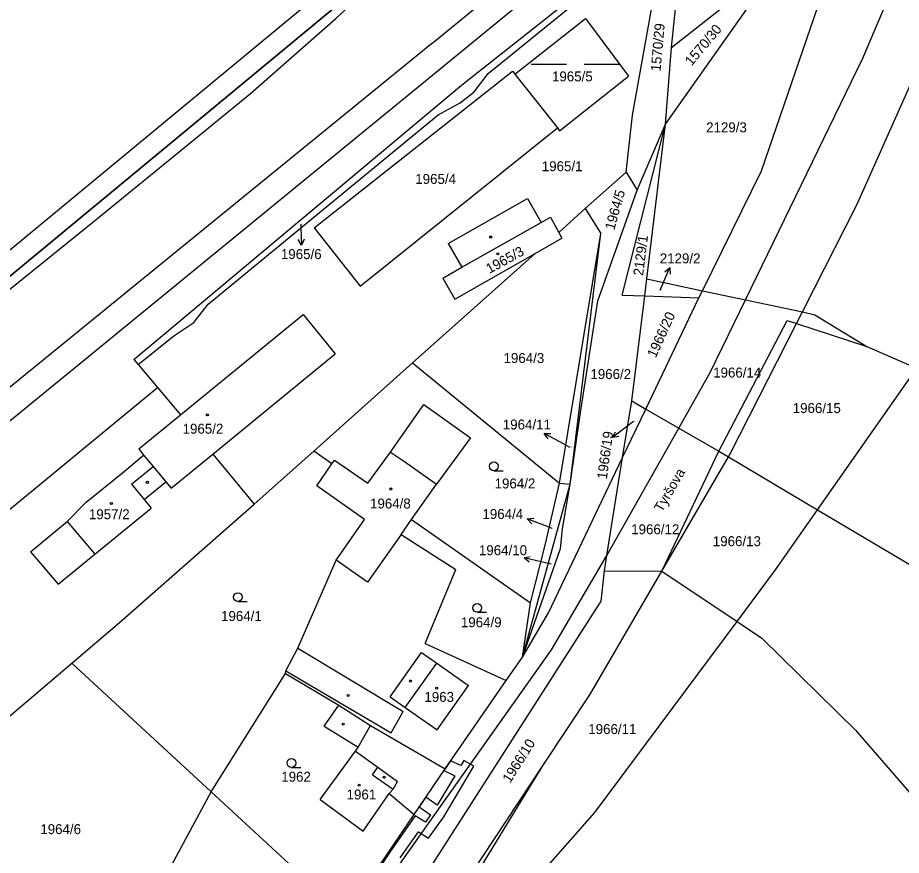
# Model space of a CAD drawing. Extents: x -785744 to -782822, y -1067550 to -1063910.
# Drawn here: x -783164.6 to -783013.6, y -1064384.3 to -1064241.1 of the extents above; entities that cross this region are included whole.
import ezdxf

# ---------------------------------------------------------------- set-up
doc = ezdxf.new("R2010")
doc.units = 0
for name, color, linetype in [('Hranice parcel', 7, 'Continuous'), ('Parcelní čísla', 7, 'Continuous'), ('Pop_ČP_popisy', 7, 'Continuous'), ('Poz_předměty', 7, 'Continuous'), ('Vnitřní kresba', 7, 'Continuous'), ('Věcná břemena k části', 7, 'Continuous'), ('Značky budov', 7, 'Continuous'), ('Značky kultur', 7, 'Continuous')]:
    doc.layers.add(name, color=color, linetype=linetype)

msp = doc.modelspace()

# ---------------------------------------------------------------- linework, layer by layer
at = {"layer": 'Hranice parcel'}
for p, q in [((-783084.21, -1064250.65), (-783060.86, -1064231.66)), ((-783086.58, -1064253.81), (-783084.21, -1064250.65)), ((-783088.99, -1064255.7), (-783086.58, -1064253.81)), ((-783092.74, -1064257.74), (-783088.99, -1064255.7)), ((-783132.02, -1064290.07), (-783092.74, -1064257.74)), ((-783134.46, -1064293.22), (-783132.02, -1064290.07)), ((-783137.88, -1064295.49), (-783134.46, -1064293.22)), ((-783143.97, -1064300.4), (-783137.88, -1064295.49)), ((-783144.69, -1064299.55), (-783143.97, -1064300.4)), ((-783143.97, -1064300.4), (-783140.67, -1064304.31)), ((-783100.86, -1064315.38), (-783095.2, -1064307.23)), ((-783095.2, -1064307.23), (-783087.21, -1064312.95)), ((-783087.21, -1064312.95), (-783093.02, -1064320.87)), ((-783110.87, -1064317.38), (-783113.99, -1064315.19)), ((-783104.77, -1064320.7), (-783100.86, -1064315.38)), ((-783113.48, -1064321.11), (-783110.87, -1064317.38)), ((-783110.87, -1064317.38), (-783110.43, -1064316.75)), ((-783110.43, -1064316.75), (-783104.77, -1064320.7)), ((-783105.3, -1064326.91), (-783113.48, -1064321.11)), ((-783110.16, -1064333.86), (-783105.3, -1064326.91)), ((-783099.06, -1064329.45), (-783104.8, -1064337.61)), ((-783104.8, -1064337.61), (-783110.16, -1064333.86))]:
    msp.add_line(p, q, dxfattribs=at)
for points in [[(-783052.88, -1064246.21), (-783050.52, -1064223.51)], [(-783088.74, -1064252.66), (-783061.36, -1064230.95)], [(-783053.88, -1064259.31), (-783035.89, -1064233.8)], [(-783052.88, -1064246.21), (-783036.88, -1064233.57)], [(-783037.53, -1064267.28), (-783026.54, -1064235.26)], [(-783199.61, -1064308.67), (-783113.95, -1064237.8)], [(-783059.53, -1064257.78), (-783056.09, -1064238.41)], [(-783189.51, -1064304.86), (-783110.87, -1064239.79)], [(-783079.63, -1064250.81), (-783067.55, -1064241.25)], [(-783067.55, -1064241.25), (-783060.23, -1064251.15)], [(-783053.88, -1064259.31), (-783052.88, -1064246.21)], [(-783113.94, -1064277.06), (-783080.06, -1064250.26)], [(-783080.06, -1064250.26), (-783079.63, -1064250.81)], [(-783079.63, -1064250.81), (-783072.37, -1064259.98)], [(-783072, -1064260.45), (-783060.23, -1064251.15)], [(-783144.69, -1064299.55), (-783088.74, -1064252.66)], [(-783060.63, -1064267.54), (-783059.53, -1064257.78)], [(-783106.06, -1064287.02), (-783072.37, -1064259.98)], [(-783072.37, -1064259.98), (-783072, -1064260.45)], [(-783061.3, -1064288.55), (-783053.88, -1064259.31)], [(-783058.74, -1064270.59), (-783053.88, -1064259.31)], [(-783057.07, -1064285.77), (-783053.88, -1064259.31)], [(-783067.6, -1064273.77), (-783060.63, -1064267.54)], [(-783060.63, -1064267.54), (-783058.74, -1064270.59)], [(-783047.59, -1064287.79), (-783037.53, -1064267.28)], [(-783065.47, -1064289.52), (-783058.74, -1064270.59)], [(-783091.01, -1064279.7), (-783077.49, -1064272.06)], [(-783077.49, -1064272.06), (-783075.13, -1064276.13)], [(-783072.14, -1064277.82), (-783067.6, -1064273.77)], [(-783067.6, -1064273.77), (-783064.93, -1064278)], [(-783075.13, -1064276.13), (-783073.56, -1064275.2)], [(-783073.56, -1064275.2), (-783072.14, -1064277.82)], [(-783113.94, -1064277.06), (-783106.06, -1064287.02)], [(-783072.14, -1064277.82), (-783071.6, -1064278.82)], [(-783071.99, -1064320.68), (-783064.93, -1064278)], [(-783070.16, -1064320.86), (-783064.93, -1064278)], [(-783091.01, -1064279.7), (-783088.68, -1064283.77)], [(-783076.18, -1064281.43), (-783071.6, -1064278.82)], [(-783097.12, -1064300.13), (-783076.18, -1064281.43)], [(-783089.88, -1064289.23), (-783076.18, -1064281.43)], [(-783091.91, -1064285.63), (-783088.68, -1064283.77)], [(-783091.91, -1064285.63), (-783089.88, -1064289.23)], [(-783057.43, -1064288.69), (-783057.07, -1064285.77)], [(-783057.07, -1064285.77), (-783047.59, -1064287.79)], [(-783061.3, -1064288.55), (-783057.43, -1064288.69)], [(-783059.67, -1064306.62), (-783057.43, -1064288.69)], [(-783057.43, -1064288.69), (-783048.2, -1064289.03)], [(-783048.2, -1064289.03), (-783047.59, -1064287.79)], [(-783047.59, -1064287.79), (-783040.24, -1064289.36)], [(-783068.43, -1064308.63), (-783065.47, -1064289.52)], [(-783057.26, -1064308.01), (-783048.2, -1064289.03)], [(-783040.24, -1064289.36), (-783030.51, -1064291.43)], [(-783136.76, -1064309.03), (-783115.78, -1064291.87)], [(-783115.78, -1064291.87), (-783110.32, -1064298.57)], [(-783030.51, -1064291.43), (-783028.37, -1064291.89)], [(-783028.37, -1064291.89), (-783019.52, -1064297.31)], [(-783044.79, -1064315.21), (-783033.11, -1064292.87)], [(-783033.11, -1064292.87), (-783031.51, -1064293.39)], [(-783031.51, -1064293.39), (-783019.52, -1064297.31)], [(-783019.52, -1064297.31), (-783011.04, -1064301.02)], [(-783131.22, -1064315.72), (-783110.32, -1064298.57)], [(-783113.99, -1064315.19), (-783097.12, -1064300.13)], [(-783097.12, -1064300.13), (-783071.99, -1064320.68)], [(-783027.93, -1064325.23), (-783011.75, -1064302.17)], [(-783170.24, -1064328.63), (-783140.67, -1064304.31)], [(-783140.67, -1064304.31), (-783136.76, -1064309.03)], [(-783061.22, -1064316.31), (-783059.67, -1064306.62)], [(-783059.67, -1064306.62), (-783057.26, -1064308.01)], [(-783061.22, -1064316.31), (-783057.26, -1064308.01)], [(-783057.26, -1064308.01), (-783051.62, -1064311.26)], [(-783143.84, -1064314.83), (-783136.76, -1064309.03)], [(-783070.16, -1064320.86), (-783068.43, -1064308.63)], [(-783051.62, -1064311.26), (-783044.79, -1064315.21)], [(-783146.64, -1064318.92), (-783143.07, -1064315.92)], [(-783143.84, -1064314.83), (-783143.07, -1064315.92)], [(-783143.07, -1064315.92), (-783141.39, -1064317.83)], [(-783138.35, -1064321.56), (-783131.22, -1064315.72)], [(-783131.22, -1064315.72), (-783124.15, -1064324.26)], [(-783124.15, -1064324.26), (-783113.99, -1064315.19)], [(-783054.53, -1064335.7), (-783044.79, -1064315.21)], [(-783044.79, -1064315.21), (-783043.15, -1064316.19)], [(-783073.89, -1064342.85), (-783061.22, -1064316.31)], [(-783063.9, -1064333.04), (-783061.22, -1064316.31)], [(-783043.15, -1064316.19), (-783027.93, -1064325.23)], [(-783152.85, -1064323.92), (-783146.64, -1064318.92)], [(-783145.11, -1064320.86), (-783141.39, -1064317.83)], [(-783142.97, -1064323.48), (-783139.26, -1064320.45)], [(-783139.26, -1064320.45), (-783138.35, -1064321.56)], [(-783074.42, -1064331.05), (-783071.99, -1064320.68)], [(-783071.99, -1064320.68), (-783070.16, -1064320.86)], [(-783145.11, -1064320.86), (-783142.97, -1064323.48)], [(-783097.27, -1064326.9), (-783093.02, -1064320.87)], [(-783078.34, -1064350.41), (-783070.16, -1064320.86)], [(-783071.48, -1064328.51), (-783070.16, -1064320.86)], [(-783142.97, -1064323.48), (-783141.75, -1064324.93)], [(-783156.08, -1064327.22), (-783152.85, -1064323.92)], [(-783151.37, -1064332.82), (-783141.75, -1064324.93)], [(-783147.16, -1064344.5), (-783124.15, -1064324.26)], [(-783035.13, -1064335.48), (-783027.93, -1064325.23)], [(-783027.93, -1064325.23), (-782992.03, -1064346.57)], [(-783162.34, -1064332.42), (-783156.08, -1064327.22)], [(-783099.06, -1064329.45), (-783097.27, -1064326.9)], [(-783097.27, -1064326.9), (-783076.96, -1064341.14)], [(-783099.06, -1064329.45), (-783089.72, -1064335.41)], [(-783071.86, -1064331.87), (-783071.48, -1064328.51)], [(-783076.96, -1064341.14), (-783074.42, -1064331.05)], [(-783162.34, -1064332.42), (-783157.64, -1064337.97)], [(-783078.34, -1064350.41), (-783071.86, -1064331.87)], [(-783157.64, -1064337.97), (-783151.37, -1064332.82)], [(-783116.71, -1064348.86), (-783110.16, -1064333.86)], [(-783064.33, -1064335.64), (-783063.9, -1064333.04)], [(-783094.98, -1064348.08), (-783089.72, -1064335.41)], [(-783066.85, -1064356.83), (-783054.53, -1064335.7)], [(-783064.87, -1064340.87), (-783064.33, -1064335.64)], [(-783064.33, -1064335.64), (-783054.53, -1064335.7)], [(-783054.53, -1064335.7), (-783041.68, -1064344.31)], [(-783041.68, -1064344.31), (-783035.13, -1064335.48)], [(-783116.18, -1064420.93), (-783064.87, -1064340.87)], [(-783078.34, -1064350.41), (-783076.96, -1064341.14)], [(-783078.34, -1064350.41), (-783073.89, -1064342.85)], [(-783155.32, -1064351.45), (-783147.16, -1064344.5)], [(-783065.95, -1064376.99), (-783041.68, -1064344.31)], [(-783041.68, -1064344.31), (-783037.42, -1064347.16)], [(-783037.42, -1064347.16), (-783021.46, -1064362.9)], [(-783118.78, -1064352.76), (-783116.71, -1064348.86)], [(-783094.98, -1064348.08), (-783081.09, -1064354.39)], [(-783081.09, -1064354.39), (-783078.34, -1064350.41)], [(-783177.11, -1064369.97), (-783155.32, -1064351.45)], [(-783155.32, -1064351.45), (-783131.52, -1064373.44)], [(-783131.52, -1064373.44), (-783118.82, -1064353.22)], [(-783118.82, -1064353.22), (-783118.78, -1064352.76)], [(-783118.82, -1064353.22), (-783109.71, -1064358.64)], [(-783091.53, -1064369.48), (-783081.09, -1064354.39)], [(-783074.8, -1064368.88), (-783066.85, -1064356.83)], [(-783112.21, -1064362.22), (-783109.71, -1064358.64)], [(-783109.71, -1064358.64), (-783104.27, -1064362.07)], [(-783112.21, -1064362.22), (-783106.41, -1064365.78)], [(-783104.27, -1064362.07), (-783091.53, -1064369.48)], [(-783021.46, -1064362.9), (-783003.28, -1064383.87)], [(-783106.87, -1064366.47), (-783106.41, -1064365.78)], [(-783112.9, -1064374.76), (-783106.87, -1064366.47)], [(-783099.49, -1064409.3), (-783074.8, -1064368.88)], [(-783096.84, -1064377.33), (-783091.53, -1064369.48)], [(-783142.14, -1064393.2), (-783131.52, -1064373.44)], [(-783131.52, -1064373.44), (-783108.57, -1064394.64)], [(-783112.9, -1064374.76), (-783105.52, -1064380.17)], [(-783105.52, -1064380.17), (-783101.08, -1064373.74)], [(-783101.08, -1064373.74), (-783096.84, -1064377.33)], [(-783108.57, -1064394.64), (-783096.84, -1064377.33)], [(-783096.83, -1064412.03), (-783065.95, -1064376.99)]]:
    msp.add_lwpolyline(points, dxfattribs=at)
at = {"layer": 'Pop_ČP_popisy'}
for p, q in [((-783116.17, -1064277.01), (-783116.09, -1064280.01)), ((-783054.36, -1064286.59), (-783053.19, -1064283.83)), ((-783060.57, -1064311.06), (-783062.94, -1064312.89)), ((-783071.97, -1064313.61), (-783074.6, -1064312.17)), ((-783074.71, -1064327.87), (-783077.51, -1064326.8)), ((-783075.15, -1064334.13), (-783078.07, -1064333.45))]:
    msp.add_line(p, q, dxfattribs=at)
for points in [[(-783116.18, -1064276.43), (-783116.17, -1064277.01)], [(-783115.62, -1064279), (-783116.09, -1064280.01), (-783116.62, -1064279.02)], [(-783054.04, -1064284.55), (-783053.19, -1064283.83), (-783053.12, -1064284.94)], [(-783054.82, -1064287.69), (-783054.36, -1064286.59)], [(-783059.39, -1064310.15), (-783060.57, -1064311.06)], [(-783073.96, -1064313.09), (-783074.6, -1064312.17), (-783073.48, -1064312.21)], [(-783061.85, -1064312.68), (-783062.94, -1064312.89), (-783062.46, -1064311.89)], [(-783070.23, -1064314.56), (-783071.97, -1064313.61)], [(-783076.76, -1064327.63), (-783077.51, -1064326.8), (-783076.4, -1064326.69)], [(-783073.25, -1064328.42), (-783074.71, -1064327.87)], [(-783077.21, -1064334.17), (-783078.07, -1064333.45), (-783076.99, -1064333.19)], [(-783073.45, -1064334.52), (-783075.15, -1064334.13)]]:
    msp.add_lwpolyline(points, dxfattribs=at)
at = {"layer": 'Poz_předměty'}
for points in [[(-783089.89, -1064247.8), (-783008.82, -1064181.37)], [(-783093.85, -1064245.59), (-783016.9, -1064182.61)], [(-783093.85, -1064245.59), (-783173.49, -1064310.44)], [(-783170.31, -1064313.62), (-783089.89, -1064247.8)]]:
    msp.add_lwpolyline(points, dxfattribs=at)
at = {"layer": 'Vnitřní kresba'}
for p, q in [((-783100.86, -1064315.38), (-783098.49, -1064316.99)), ((-783098.49, -1064316.99), (-783093.02, -1064320.87))]:
    msp.add_line(p, q, dxfattribs=at)
for points in [[(-783020.2, -1064248.06), (-783015.49, -1064236.91)], [(-783021.14, -1064273), (-783005.72, -1064238.37)], [(-783040.24, -1064289.36), (-783020.2, -1064248.06)], [(-783030.51, -1064291.43), (-783021.14, -1064273)], [(-783088.68, -1064283.77), (-783075.13, -1064276.13)], [(-783046.22, -1064301.68), (-783040.24, -1064289.36)], [(-783031.51, -1064293.39), (-783030.51, -1064291.43)], [(-783042.78, -1064315.56), (-783031.51, -1064293.39)], [(-783051.62, -1064311.26), (-783046.22, -1064301.68)], [(-783063.9, -1064333.04), (-783051.62, -1064311.26)], [(-783043.15, -1064316.19), (-783042.78, -1064315.56)], [(-783054.53, -1064335.7), (-783043.15, -1064316.19)], [(-783141.39, -1064317.83), (-783139.26, -1064320.45)], [(-783156.08, -1064327.22), (-783151.37, -1064332.82)], [(-783073.36, -1064349.19), (-783063.9, -1064333.04)], [(-783116.71, -1064348.86), (-783098.71, -1064359.68)], [(-783093.33, -1064377.33), (-783073.36, -1064349.19)], [(-783100.93, -1064357.22), (-783095.6, -1064349.64)], [(-783095.6, -1064349.64), (-783092.97, -1064351.47)], [(-783098.36, -1064359.02), (-783092.97, -1064351.47)], [(-783092.97, -1064351.47), (-783087.54, -1064355.26)], [(-783118.78, -1064352.76), (-783100.78, -1064363.37)], [(-783092.92, -1064362.86), (-783087.54, -1064355.26)], [(-783100.93, -1064357.22), (-783098.36, -1064359.02)], [(-783100.78, -1064363.37), (-783098.71, -1064359.68)], [(-783098.36, -1064359.02), (-783092.92, -1064362.86)], [(-783106.41, -1064365.78), (-783104.27, -1064362.07)], [(-783106.87, -1064366.47), (-783103.02, -1064369.24)], [(-783093.4, -1064397.08), (-783074.8, -1064368.88)], [(-783103.93, -1064370.5), (-783103.02, -1064369.24)], [(-783103.02, -1064369.24), (-783099.66, -1064371.67)], [(-783103.93, -1064370.5), (-783100.44, -1064372.99)], [(-783100.44, -1064372.99), (-783099.66, -1064371.67)], [(-783101.08, -1064373.74), (-783100.44, -1064372.99)], [(-783114.47, -1064407.3), (-783093.33, -1064377.33)]]:
    msp.add_lwpolyline(points, dxfattribs=at)
at = {"layer": 'Věcná břemena k části'}
for p, q in [((-783110.22, -1064241.28), (-783097.86, -1064229.8)), ((-783110.87, -1064239.79), (-783189.51, -1064304.86)), ((-783124.81, -1064254.1), (-783110.22, -1064241.28)), ((-783137.88, -1064264.82), (-783124.81, -1064254.1)), ((-783151.71, -1064276.06), (-783137.88, -1064264.82)), ((-783169.76, -1064290.62), (-783151.71, -1064276.06))]:
    msp.add_line(p, q, dxfattribs=at)
for points in [[(-783090.6, -1064368.13), (-783091.53, -1064369.48)], [(-783088.86, -1064368.94), (-783090.6, -1064368.13)], [(-783088.37, -1064368.08), (-783088.86, -1064368.94)], [(-783086.64, -1064369.07), (-783088.37, -1064368.08)], [(-783091.79, -1064377.7), (-783086.64, -1064369.07)], [(-783091.53, -1064369.48), (-783091.75, -1064369.8)], [(-783091.75, -1064369.8), (-783089.88, -1064370.67)], [(-783089.88, -1064370.67), (-783092.93, -1064375.71)], [(-783094.83, -1064374.36), (-783095.95, -1064376.01)], [(-783092.93, -1064375.71), (-783094.83, -1064374.36)], [(-783095.95, -1064376.01), (-783094.02, -1064377.39)], [(-783096.65, -1064377.53), (-783100.88, -1064383.58)], [(-783094.91, -1064378.64), (-783096.65, -1064377.53)], [(-783094.02, -1064377.39), (-783094.91, -1064378.64)], [(-783094.37, -1064381.36), (-783091.79, -1064377.7)], [(-783099.22, -1064384.7), (-783096.11, -1064380.25)], [(-783096.11, -1064380.25), (-783094.37, -1064381.36)], [(-783100.88, -1064383.58), (-783107.65, -1064393.84)]]:
    msp.add_lwpolyline(points, dxfattribs=at)
at = {"layer": 'Značky budov'}
for centre in [(-783083.76, -1064278.62), (-783082.53, -1064281.49), (-783132.17, -1064309), (-783142.41, -1064320.54), (-783100.8, -1064321.68), (-783148.55, -1064324.17), (-783097.46, -1064354.5), (-783108.09, -1064356.96), (-783092.98, -1064355.7), (-783108.95, -1064361.87), (-783101.94, -1064370.95), (-783106.24, -1064372.28)]:
    msp.add_circle(centre, 0.175, dxfattribs=at)
at = {"layer": 'Značky kultur'}
for p, q in [((-783076.82, -1064249.07), (-783070.82, -1064249.07)), ((-783067.82, -1064249.07), (-783061.82, -1064249.07)), ((-783083.22, -1064318.55), (-783081.62, -1064318.55)), ((-783126.96, -1064340.9), (-783125.36, -1064340.9)), ((-783086.07, -1064342.75), (-783084.47, -1064342.75)), ((-783117.8, -1064369.25), (-783116.2, -1064369.25))]:
    msp.add_line(p, q, dxfattribs=at)
for centre in [(-783083.22, -1064317.8), (-783126.96, -1064340.15), (-783086.07, -1064342), (-783117.8, -1064368.5)]:
    msp.add_circle(centre, 0.75, dxfattribs=at)

# ---------------------------------------------------------------- texts
at = {"layer": 'Parcelní čísla'}
for s, rotation, p in [('1570/29', 84.9411, (-783054.75, -1064250.36)), ('1570/30', 50.2077, (-783049.44, -1064249.49)), ('1964/5', 74.2162, (-783062.66, -1064277.54)), ('2129/1', 82.8523, (-783057.74, -1064285.31)), ('1965/3', 28.7253, (-783083.98, -1064284.93)), ('1966/20', 65.6606, (-783055.57, -1064299.39)), ('1966/10', 57.9074, (-783080.44, -1064372.04))]:
    msp.add_text(s, height=1.7, rotation=rotation, dxfattribs=at).set_placement(p)
for s, height, p in [('1965/5', 1.7, (-783073.29, -1064252.02)), ('2129/3', 1.7, (-783046.96, -1064260.72)), ('1965/1', 1.7, (-783075.03, -1064267.37)), ('1965/4', 1.7, (-783096.64, -1064269.54)), ('1965/6', 0.1, (-783116.18, -1064276.43)), ('2129/2', 0.1, (-783054.82, -1064287.69)), ('1964/3', 1.7, (-783081.57, -1064300.15)), ('1966/14', 1.7, (-783045.76, -1064302.63)), ('1966/2', 1.7, (-783066.73, -1064302.89)), ('1966/15', 1.7, (-783032.17, -1064308.7)), ('1966/19', 0.1, (-783059.39, -1064310.15)), ('1965/2', 1.7, (-783136.38, -1064312.23)), ('1964/11', 0.1, (-783070.23, -1064314.56)), ('1964/2', 1.7, (-783083.09, -1064321.58)), ('1964/8', 1.7, (-783104.37, -1064325.01)), ('1957/2', 1.7, (-783152.39, -1064326.84)), ('1966/12', 1.7, (-783059.76, -1064329.41)), ('1964/4', 0.1, (-783073.25, -1064328.42)), ('1966/13', 1.7, (-783045.82, -1064331.45)), ('1964/10', 0.1, (-783073.45, -1064334.52)), ('1964/1', 1.7, (-783129.82, -1064344.24)), ('1964/9', 1.7, (-783088.85, -1064345.3)), ('1963', 1.7, (-783095.08, -1064358.06)), ('1966/11', 1.7, (-783067.09, -1064363.56)), ('1962', 1.7, (-783119.53, -1064371.7)), ('1961', 1.7, (-783108.37, -1064374.74)), ('1964/6', 1.7, (-783160.69, -1064380.66))]:
    msp.add_text(s, height=height, dxfattribs=at).set_placement(p)
at = {"layer": 'Pop_ČP_popisy'}
for s, p in [('1965/6', (-783119.59, -1064282.39)), ('2129/2', (-783054.88, -1064283.12)), ('1964/11', (-783081.69, -1064311.51)), ('1964/4', (-783085.17, -1064326.8)), ('1964/10', (-783085.77, -1064332.99))]:
    msp.add_text(s, height=1.7, dxfattribs=at).set_placement(p)
for s, rotation, p in [('1966/19', 82.321, (-783063.92, -1064320.08)), ('Tyršova', 60.1104, (-783054.5, -1064325.77))]:
    msp.add_text(s, height=1.7, rotation=rotation, dxfattribs=at).set_placement(p)

doc.saveas('drawing.dxf')
